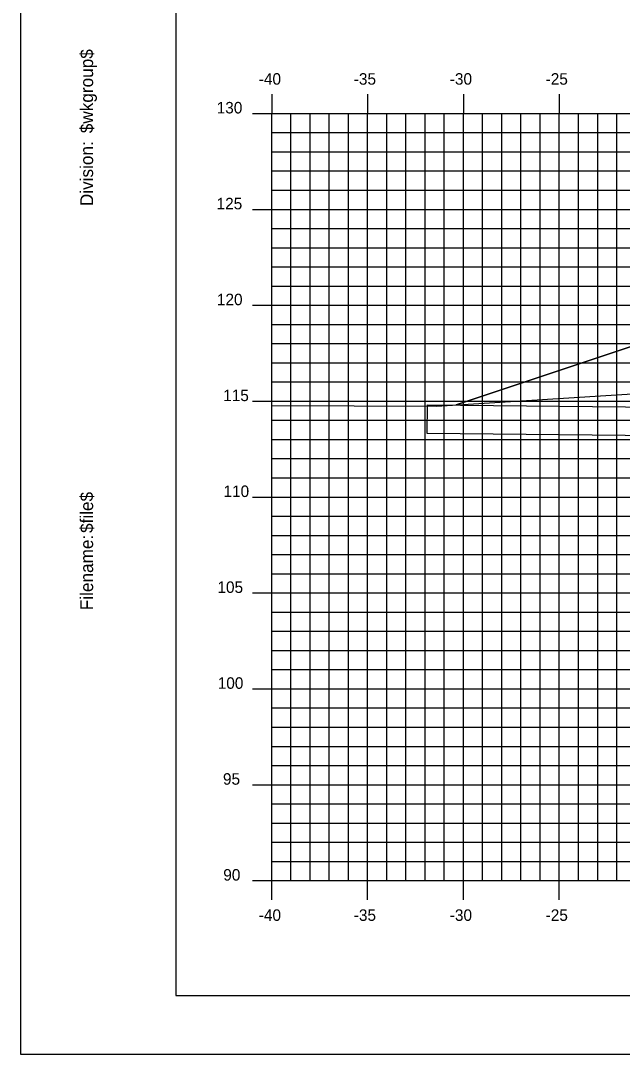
# Model space of a CAD drawing. Extents: x 850598 to 870284, y 366541 to 366651.
# Drawn here: x 852371.9 to 852403.2, y 366541.2 to 366595.1 of the extents above; entities that cross this region are included whole.
import ezdxf

# ---------------------------------------------------------------- set-up
doc = ezdxf.new("R2010")
doc.units = 0
for name, color, linetype in [('BORDER', 7, 'Continuous'), ('D_Drainage_Culvert', 7, 'Continuous'), ('D_Roadway_Centerline', 7, 'Continuous'), ('D_Roadway_SlopeLines', 7, 'Continuous'), ('H_V ANNOTATION', 7, 'Continuous'), ('MAJOR', 7, 'Continuous'), ('MINOR', 7, 'Continuous'), ('PLOT BOUNDARY', 7, 'Continuous'), ('S_Roadway_Centerline', 7, 'Continuous')]:
    doc.layers.add(name, color=color, linetype=linetype)

msp = doc.modelspace()

# ---------------------------------------------------------------- linework, layer by layer
at = {"layer": 'BORDER'}
for p, q in [((852379.949, 366649.225), (852379.949, 366544.225)), ((852379.949, 366544.225), (852539.949, 366544.225))]:
    msp.add_line(p, q, dxfattribs=at)
at = {"layer": 'D_Drainage_Culvert'}
msp.add_lwpolyline([(852393.067, 366575.034), (852436.069, 366574.604), (852436.054, 366573.104), (852393.052, 366573.534)], close=True, dxfattribs=at)
at = {"layer": 'D_Roadway_Centerline'}
msp.add_lwpolyline([(852394.567, 366575.034), (852399.949, 366576.828), (852403.751, 366578.096), (852409.949, 366580.161), (852413.949, 366580.401), (852424.949, 366580.731), (852435.949, 366580.401), (852439.949, 366580.161), (852441.949, 366580.041), (852447.949, 366578.041), (852483.738, 366568.225), (852495.751, 366564.93), (852505.613, 366562.225), (852509.613, 366562.225)], dxfattribs=at)
at = {"layer": 'D_Roadway_SlopeLines'}
for points in [[(852413.949, 366580.401), (852409.949, 366580.161), (852399.949, 366576.828)], [(852399.949, 366576.828), (852394.567, 366575.034)]]:
    msp.add_lwpolyline(points, dxfattribs=at)
at = {"layer": 'MAJOR'}
for p, q in [((852384.949, 366591.227), (852384.949, 366590.225)), ((852384.949, 366591.227), (852384.949, 366590.225)), ((852389.949, 366591.227), (852389.949, 366590.225)), ((852389.949, 366591.227), (852389.949, 366590.225)), ((852394.949, 366591.227), (852394.949, 366590.225)), ((852394.949, 366591.227), (852394.949, 366590.225)), ((852399.949, 366591.227), (852399.949, 366590.225)), ((852399.949, 366591.227), (852399.949, 366590.225)), ((852383.947, 366590.225), (852384.949, 366590.225)), ((852383.947, 366590.225), (852384.949, 366590.225)), ((852384.949, 366590.225), (852524.949, 366590.225)), ((852384.949, 366550.225), (852384.949, 366590.225)), ((852384.949, 366550.225), (852384.949, 366590.225)), ((852384.949, 366590.225), (852524.949, 366590.225)), ((852384.949, 366590.225), (852524.949, 366590.225)), ((852384.949, 366550.225), (852384.949, 366590.225)), ((852384.949, 366550.225), (852384.949, 366590.225)), ((852384.949, 366590.225), (852524.949, 366590.225)), ((852389.949, 366550.225), (852389.949, 366590.225)), ((852389.949, 366550.225), (852389.949, 366590.225)), ((852394.949, 366550.225), (852394.949, 366590.225)), ((852394.949, 366550.225), (852394.949, 366590.225)), ((852399.949, 366550.225), (852399.949, 366590.225)), ((852399.949, 366550.225), (852399.949, 366590.225)), ((852383.947, 366585.225), (852384.949, 366585.225)), ((852383.947, 366585.225), (852384.949, 366585.225)), ((852384.949, 366585.225), (852524.949, 366585.225)), ((852384.949, 366585.225), (852524.949, 366585.225)), ((852383.947, 366580.225), (852384.949, 366580.225)), ((852383.947, 366580.225), (852384.949, 366580.225)), ((852384.949, 366580.225), (852524.949, 366580.225)), ((852384.949, 366580.225), (852524.949, 366580.225)), ((852383.947, 366575.225), (852384.949, 366575.225)), ((852383.947, 366575.225), (852384.949, 366575.225)), ((852384.949, 366575.225), (852524.949, 366575.225)), ((852384.949, 366575.225), (852524.949, 366575.225)), ((852383.947, 366570.225), (852384.949, 366570.225)), ((852383.947, 366570.225), (852384.949, 366570.225)), ((852384.949, 366570.225), (852524.949, 366570.225)), ((852384.949, 366570.225), (852524.949, 366570.225)), ((852383.947, 366565.225), (852384.949, 366565.225)), ((852383.947, 366565.225), (852384.949, 366565.225)), ((852384.949, 366565.225), (852524.949, 366565.225)), ((852384.949, 366565.225), (852524.949, 366565.225)), ((852383.947, 366560.225), (852384.949, 366560.225)), ((852383.947, 366560.225), (852384.949, 366560.225)), ((852384.949, 366560.225), (852524.949, 366560.225)), ((852384.949, 366560.225), (852524.949, 366560.225)), ((852383.947, 366555.225), (852384.949, 366555.225)), ((852383.947, 366555.225), (852384.949, 366555.225)), ((852384.949, 366555.225), (852524.949, 366555.225)), ((852384.949, 366555.225), (852524.949, 366555.225)), ((852383.947, 366550.225), (852384.949, 366550.225)), ((852383.947, 366550.225), (852384.949, 366550.225)), ((852384.949, 366550.225), (852524.949, 366550.225)), ((852384.949, 366550.225), (852524.949, 366550.225)), ((852384.949, 366549.223), (852384.949, 366550.225)), ((852384.949, 366550.225), (852524.949, 366550.225)), ((852384.949, 366550.225), (852524.949, 366550.225)), ((852384.949, 366549.223), (852384.949, 366550.225)), ((852389.949, 366549.223), (852389.949, 366550.225)), ((852389.949, 366549.223), (852389.949, 366550.225)), ((852394.949, 366549.223), (852394.949, 366550.225)), ((852394.949, 366549.223), (852394.949, 366550.225)), ((852399.949, 366549.223), (852399.949, 366550.225)), ((852399.949, 366549.223), (852399.949, 366550.225))]:
    msp.add_line(p, q, dxfattribs=at)
at = {"layer": 'MINOR'}
for p, q in [((852385.949, 366550.225), (852385.949, 366590.225)), ((852385.949, 366550.225), (852385.949, 366590.225)), ((852386.949, 366550.225), (852386.949, 366590.225)), ((852386.949, 366550.225), (852386.949, 366590.225)), ((852387.949, 366550.225), (852387.949, 366590.225)), ((852387.949, 366550.225), (852387.949, 366590.225)), ((852388.949, 366550.225), (852388.949, 366590.225)), ((852388.949, 366550.225), (852388.949, 366590.225)), ((852390.949, 366550.225), (852390.949, 366590.225)), ((852390.949, 366550.225), (852390.949, 366590.225)), ((852391.949, 366550.225), (852391.949, 366590.225)), ((852391.949, 366550.225), (852391.949, 366590.225)), ((852392.949, 366550.225), (852392.949, 366590.225)), ((852392.949, 366550.225), (852392.949, 366590.225)), ((852393.949, 366550.225), (852393.949, 366590.225)), ((852393.949, 366550.225), (852393.949, 366590.225)), ((852395.949, 366550.225), (852395.949, 366590.225)), ((852395.949, 366550.225), (852395.949, 366590.225)), ((852396.949, 366550.225), (852396.949, 366590.225)), ((852396.949, 366550.225), (852396.949, 366590.225)), ((852397.949, 366550.225), (852397.949, 366590.225)), ((852397.949, 366550.225), (852397.949, 366590.225)), ((852398.949, 366550.225), (852398.949, 366590.225)), ((852398.949, 366550.225), (852398.949, 366590.225)), ((852400.949, 366550.225), (852400.949, 366590.225)), ((852400.949, 366550.225), (852400.949, 366590.225)), ((852401.949, 366550.225), (852401.949, 366590.225)), ((852401.949, 366550.225), (852401.949, 366590.225)), ((852402.949, 366550.225), (852402.949, 366590.225)), ((852402.949, 366550.225), (852402.949, 366590.225)), ((852384.949, 366589.225), (852524.949, 366589.225)), ((852384.949, 366589.225), (852385.951, 366589.225)), ((852384.949, 366589.225), (852524.949, 366589.225)), ((852384.949, 366589.225), (852385.951, 366589.225)), ((852384.949, 366588.225), (852524.949, 366588.225)), ((852384.949, 366588.225), (852385.951, 366588.225)), ((852384.949, 366588.225), (852524.949, 366588.225)), ((852384.949, 366588.225), (852385.951, 366588.225)), ((852384.949, 366587.225), (852524.949, 366587.225)), ((852384.949, 366587.225), (852385.951, 366587.225)), ((852384.949, 366587.225), (852524.949, 366587.225)), ((852384.949, 366587.225), (852385.951, 366587.225)), ((852384.949, 366586.225), (852524.949, 366586.225)), ((852384.949, 366586.225), (852385.951, 366586.225)), ((852384.949, 366586.225), (852524.949, 366586.225)), ((852384.949, 366586.225), (852385.951, 366586.225)), ((852384.949, 366584.225), (852524.949, 366584.225)), ((852384.949, 366584.225), (852385.951, 366584.225)), ((852384.949, 366584.225), (852524.949, 366584.225)), ((852384.949, 366584.225), (852385.951, 366584.225)), ((852384.949, 366583.225), (852524.949, 366583.225)), ((852384.949, 366583.225), (852385.951, 366583.225)), ((852384.949, 366583.225), (852524.949, 366583.225)), ((852384.949, 366583.225), (852385.951, 366583.225)), ((852384.949, 366582.225), (852524.949, 366582.225)), ((852384.949, 366582.225), (852385.951, 366582.225)), ((852384.949, 366582.225), (852524.949, 366582.225)), ((852384.949, 366582.225), (852385.951, 366582.225)), ((852384.949, 366581.225), (852524.949, 366581.225)), ((852384.949, 366581.225), (852385.951, 366581.225)), ((852384.949, 366581.225), (852524.949, 366581.225)), ((852384.949, 366581.225), (852385.951, 366581.225)), ((852384.949, 366579.225), (852524.949, 366579.225)), ((852384.949, 366579.225), (852385.951, 366579.225)), ((852384.949, 366579.225), (852524.949, 366579.225)), ((852384.949, 366579.225), (852385.951, 366579.225)), ((852384.949, 366578.225), (852524.949, 366578.225)), ((852384.949, 366578.225), (852385.951, 366578.225)), ((852384.949, 366578.225), (852524.949, 366578.225)), ((852384.949, 366578.225), (852385.951, 366578.225)), ((852384.949, 366577.225), (852524.949, 366577.225)), ((852384.949, 366577.225), (852385.951, 366577.225)), ((852384.949, 366577.225), (852524.949, 366577.225)), ((852384.949, 366577.225), (852385.951, 366577.225)), ((852384.949, 366576.225), (852524.949, 366576.225)), ((852384.949, 366576.225), (852385.951, 366576.225)), ((852384.949, 366576.225), (852524.949, 366576.225)), ((852384.949, 366576.225), (852385.951, 366576.225)), ((852384.949, 366574.225), (852524.949, 366574.225)), ((852384.949, 366574.225), (852385.951, 366574.225)), ((852384.949, 366574.225), (852524.949, 366574.225)), ((852384.949, 366574.225), (852385.951, 366574.225)), ((852384.949, 366573.225), (852524.949, 366573.225)), ((852384.949, 366573.225), (852385.951, 366573.225)), ((852384.949, 366573.225), (852524.949, 366573.225)), ((852384.949, 366573.225), (852385.951, 366573.225)), ((852384.949, 366572.225), (852524.949, 366572.225)), ((852384.949, 366572.225), (852385.951, 366572.225)), ((852384.949, 366572.225), (852524.949, 366572.225)), ((852384.949, 366572.225), (852385.951, 366572.225)), ((852384.949, 366571.225), (852524.949, 366571.225)), ((852384.949, 366571.225), (852385.951, 366571.225)), ((852384.949, 366571.225), (852524.949, 366571.225)), ((852384.949, 366571.225), (852385.951, 366571.225)), ((852384.949, 366569.225), (852524.949, 366569.225)), ((852384.949, 366569.225), (852385.951, 366569.225)), ((852384.949, 366569.225), (852524.949, 366569.225)), ((852384.949, 366569.225), (852385.951, 366569.225)), ((852384.949, 366568.225), (852524.949, 366568.225)), ((852384.949, 366568.225), (852385.951, 366568.225)), ((852384.949, 366568.225), (852524.949, 366568.225)), ((852384.949, 366568.225), (852385.951, 366568.225)), ((852384.949, 366567.225), (852524.949, 366567.225)), ((852384.949, 366567.225), (852385.951, 366567.225)), ((852384.949, 366567.225), (852524.949, 366567.225)), ((852384.949, 366567.225), (852385.951, 366567.225)), ((852384.949, 366566.225), (852524.949, 366566.225)), ((852384.949, 366566.225), (852385.951, 366566.225)), ((852384.949, 366566.225), (852524.949, 366566.225)), ((852384.949, 366566.225), (852385.951, 366566.225)), ((852384.949, 366564.225), (852524.949, 366564.225)), ((852384.949, 366564.225), (852385.951, 366564.225)), ((852384.949, 366564.225), (852524.949, 366564.225)), ((852384.949, 366564.225), (852385.951, 366564.225)), ((852384.949, 366563.225), (852524.949, 366563.225)), ((852384.949, 366563.225), (852385.951, 366563.225)), ((852384.949, 366563.225), (852524.949, 366563.225)), ((852384.949, 366563.225), (852385.951, 366563.225)), ((852384.949, 366562.225), (852524.949, 366562.225)), ((852384.949, 366562.225), (852385.951, 366562.225)), ((852384.949, 366562.225), (852524.949, 366562.225)), ((852384.949, 366562.225), (852385.951, 366562.225)), ((852384.949, 366561.225), (852524.949, 366561.225)), ((852384.949, 366561.225), (852385.951, 366561.225)), ((852384.949, 366561.225), (852524.949, 366561.225)), ((852384.949, 366561.225), (852385.951, 366561.225)), ((852384.949, 366559.225), (852524.949, 366559.225)), ((852384.949, 366559.225), (852385.951, 366559.225)), ((852384.949, 366559.225), (852524.949, 366559.225)), ((852384.949, 366559.225), (852385.951, 366559.225)), ((852384.949, 366558.225), (852524.949, 366558.225)), ((852384.949, 366558.225), (852385.951, 366558.225)), ((852384.949, 366558.225), (852524.949, 366558.225)), ((852384.949, 366558.225), (852385.951, 366558.225)), ((852384.949, 366557.225), (852524.949, 366557.225)), ((852384.949, 366557.225), (852385.951, 366557.225)), ((852384.949, 366557.225), (852524.949, 366557.225)), ((852384.949, 366557.225), (852385.951, 366557.225)), ((852384.949, 366556.225), (852524.949, 366556.225)), ((852384.949, 366556.225), (852385.951, 366556.225)), ((852384.949, 366556.225), (852524.949, 366556.225)), ((852384.949, 366556.225), (852385.951, 366556.225)), ((852384.949, 366554.225), (852524.949, 366554.225)), ((852384.949, 366554.225), (852385.951, 366554.225)), ((852384.949, 366554.225), (852524.949, 366554.225)), ((852384.949, 366554.225), (852385.951, 366554.225)), ((852384.949, 366553.225), (852524.949, 366553.225)), ((852384.949, 366553.225), (852385.951, 366553.225)), ((852384.949, 366553.225), (852524.949, 366553.225)), ((852384.949, 366553.225), (852385.951, 366553.225)), ((852384.949, 366552.225), (852524.949, 366552.225)), ((852384.949, 366552.225), (852385.951, 366552.225)), ((852384.949, 366552.225), (852524.949, 366552.225)), ((852384.949, 366552.225), (852385.951, 366552.225)), ((852384.949, 366551.225), (852524.949, 366551.225)), ((852384.949, 366551.225), (852385.951, 366551.225)), ((852384.949, 366551.225), (852524.949, 366551.225)), ((852384.949, 366551.225), (852385.951, 366551.225))]:
    msp.add_line(p, q, dxfattribs=at)
at = {"layer": 'PLOT BOUNDARY'}
msp.add_lwpolyline([(852371.856, 366541.166), (852541.856, 366541.166), (852541.856, 366651.166), (852371.856, 366651.166)], close=True, dxfattribs=at)
at = {"layer": 'S_Roadway_Centerline'}
msp.add_lwpolyline([(852384.949, 366574.994), (852393.545, 366574.97), (852429.14, 366577.202), (852433.951, 366577.476), (852434.238, 366577.517), (852445.822, 366578.504), (852445.994, 366578.526), (852449.728, 366578.775), (852450.578, 366578.819), (852452.208, 366578.906), (852464.41, 366579.567), (852466.825, 366579.484), (852475.164, 366579.285), (852480.541, 366579.154), (852481.169, 366578.989), (852483.019, 366578.069), (852484.604, 366577.917), (852485.772, 366577.314), (852498.357, 366566.345), (852521.323, 366557.94), (852524.949, 366556.052)], dxfattribs=at)

# ---------------------------------------------------------------- texts
at = {"layer": 'BORDER'}
for s, p in [('$wkgroup$', (852375.634, 366589.195)), ('Division:', (852375.634, 366585.391)), ('$file$', (852375.634, 366568.351)), ('Filename:', (852375.634, 366564.324))]:
    msp.add_text(s, height=0.6696, rotation=90, dxfattribs=at).set_placement(p)
at = {"layer": 'H_V ANNOTATION'}
for s, p in [('-40', (852384.275, 366591.725)), ('-35', (852389.229, 366591.725)), ('-30', (852394.237, 366591.725)), ('-25', (852399.235, 366591.725)), ('130', (852382.079, 366590.225)), ('125', (852382.074, 366585.225)), ('120', (852382.09, 366580.225)), ('115', (852382.417, 366575.225)), ('110', (852382.433, 366570.225)), ('105', (852382.117, 366565.225)), ('100', (852382.133, 366560.225)), ('95', (852382.406, 366555.225)), ('90', (852382.422, 366550.225)), ('-40', (852384.275, 366548.125)), ('-35', (852389.229, 366548.125)), ('-30', (852394.237, 366548.125)), ('-25', (852399.235, 366548.125))]:
    msp.add_text(s, height=0.6, dxfattribs=at).set_placement(p)

doc.saveas('drawing.dxf')
